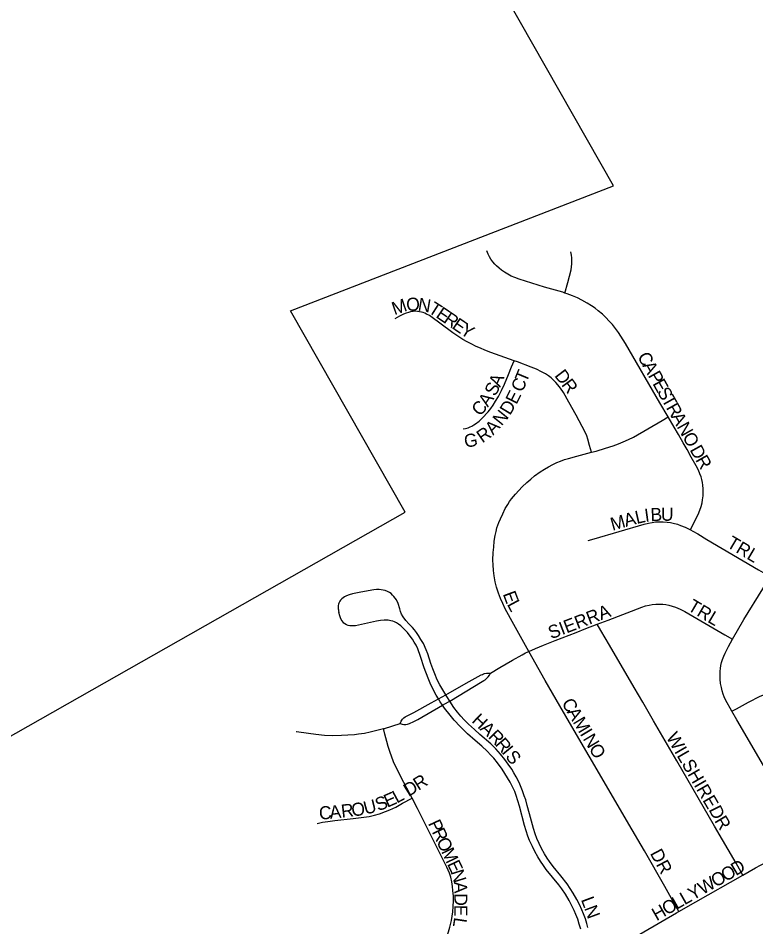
# Model space of a CAD drawing. Extents: x 1410790 to 1770854, y 448063 to 770588.
# Drawn here: x 1561071 to 1563893, y 624802 to 628279 of the extents above; entities that cross this region are included whole.
import ezdxf

# ---------------------------------------------------------------- set-up
doc = ezdxf.new("R2010")
doc.units = 0
for name, color, linetype in [('GM_X_City_Street', 7, 'Continuous'), ('GM_X_City_Street_Text', 7, 'Continuous'), ('GM_X_Corporation', 7, 'Continuous')]:
    doc.layers.add(name, color=color, linetype=linetype)

msp = doc.modelspace()

# ---------------------------------------------------------------- linework, layer by layer
at = {"layer": 'GM_X_City_Street'}
for points in [[(1563162.9, 627227.2), (1563154.2, 627230.1), (1563084.7, 627249.5), (1562987.6, 627279.9), (1562971.6, 627286.3), (1562957.4, 627292.5), (1562943.9, 627299.9), (1562931.7, 627307.1), (1562920.6, 627314.7), (1562910.6, 627322.7), (1562900.8, 627331.6), (1562894, 627338.4), (1562886.6, 627347.4), (1562879.8, 627356.5), (1562873.7, 627366.4), (1562868.6, 627376.5), (1562863.4, 627388.6)], [(1563162.9, 627227.2), (1563173.6, 627268.1), (1563186.1, 627316), (1563188.4, 627328.2), (1563189.2, 627338.8), (1563189.5, 627351.2), (1563188.9, 627361.9), (1563187.8, 627372.8), (1563185.7, 627384.8)], [(1563557.8, 626753.6), (1563526.3, 626807.4), (1563394.4, 627034.3), (1563368.2, 627075.9), (1563356.6, 627092.2), (1563344.3, 627107.2), (1563332.6, 627120.2), (1563319.6, 627133.5), (1563305.9, 627146.2), (1563290.3, 627159.7), (1563277.9, 627169.2), (1563263.8, 627179), (1563247.8, 627189.1), (1563226.9, 627200.4), (1563211.3, 627208.4), (1563191.4, 627217.2), (1563171.8, 627224.2), (1563162.9, 627227.2)], [(1562968.1, 626968.4), (1562879.1, 626999.9), (1562856.2, 627008.6), (1562840.1, 627015.9), (1562823.6, 627023.2), (1562804, 627032.5), (1562788.2, 627041.2), (1562772.4, 627049.8), (1562752.7, 627062.1), (1562733.9, 627074.7), (1562684, 627111.9), (1562655.5, 627133.9), (1562644.5, 627140.8), (1562633.8, 627146.9), (1562627.4, 627149.8), (1562620.7, 627152.4), (1562614.5, 627154.1), (1562606.8, 627156), (1562598.4, 627156.9), (1562590.8, 627157.5), (1562581.7, 627156.7), (1562572.6, 627155.2), (1562564.6, 627153), (1562555.3, 627149.9), (1562545.6, 627146.1), (1562538.2, 627142.9), (1562529.7, 627138.4), (1562511.7, 627129)], [(1562773, 626708.2), (1562782.3, 626709.4), (1562792.5, 626711.9), (1562800.2, 626714.8), (1562807.1, 626718.1), (1562814.9, 626722.5), (1562821.1, 626726.5), (1562834.4, 626737.4), (1562846.3, 626748.2), (1562868.7, 626772.6), (1562878.8, 626786), (1562887.9, 626798.6), (1562897.2, 626813.1), (1562908.2, 626831.6), (1562920, 626854.5), (1562931.4, 626878.8), (1562947.3, 626916), (1562958.9, 626945.2), (1562968.1, 626968.4)], [(1563264.6, 626618.2), (1563257.3, 626644.2), (1563250.6, 626667.9), (1563246.5, 626681.2), (1563240.7, 626694.8), (1563206.1, 626759.6), (1563178.2, 626809.3), (1563156.7, 626846.9), (1563145.2, 626863.5), (1563135.8, 626876), (1563127.9, 626884.9), (1563117.8, 626894.9), (1563109.6, 626902.3), (1563100.1, 626909.9), (1563087.8, 626917.8), (1563072.9, 626926), (1563053.6, 626935.5), (1563033, 626943.7), (1562981.2, 626963.8), (1562968.1, 626968.4)], [(1563264.6, 626618.2), (1563281.7, 626622.7), (1563318, 626633.8), (1563347.1, 626643.1), (1563367.1, 626650.3), (1563385.3, 626657.7), (1563406.4, 626666.9), (1563425, 626676.1), (1563534.1, 626739.8), (1563557.8, 626753.6)], [(1563643.1, 626321.3), (1563657.6, 626350.3), (1563672.3, 626379.7), (1563678.8, 626396), (1563683.6, 626410.4), (1563687.4, 626424.3), (1563689.3, 626436), (1563691, 626451.3), (1563691.4, 626465.4), (1563691.3, 626478.7), (1563690.4, 626491.7), (1563688.9, 626502.7), (1563686.3, 626514.2), (1563683.6, 626524.3), (1563679.2, 626536.1), (1563673.3, 626549.8), (1563665.2, 626565.7), (1563646.3, 626599.1), (1563629.9, 626628), (1563615, 626654.2), (1563597.2, 626685.4), (1563580.7, 626714.5), (1563557.8, 626753.6)], [(1563024.4, 625856.2), (1562966.9, 625958.9), (1562933.9, 626019.4), (1562924.6, 626039.7), (1562916.7, 626058.4), (1562908.9, 626078.6), (1562901.2, 626101.6), (1562895.9, 626122.3), (1562891.7, 626145.6), (1562889.4, 626166), (1562887.9, 626186.7), (1562887.6, 626205.5), (1562888.5, 626234.5), (1562890.3, 626254.4), (1562892.7, 626277.9), (1562896.2, 626300), (1562899.4, 626314.2), (1562902.9, 626328.7), (1562909.6, 626348.7), (1562916, 626363.7), (1562924.6, 626382.8), (1562934.5, 626402.9), (1562943.8, 626418), (1562951, 626429), (1562958.7, 626439.6), (1562973.4, 626458.1), (1562986.4, 626472.3), (1562999.5, 626485.8), (1563016.6, 626502.3), (1563031.7, 626515.4), (1563046.9, 626527.5), (1563068.4, 626542.9), (1563084.5, 626553.7), (1563099.3, 626562.6), (1563115.9, 626571.5), (1563131.5, 626578.6), (1563146, 626584.4), (1563160.5, 626589.8), (1563176.2, 626594.8), (1563208.7, 626603.7), (1563264.6, 626618.2)], [(1563251.8, 626280.8), (1563274.4, 626287), (1563466.3, 626343.4), (1563482.1, 626347), (1563496.5, 626349.8), (1563509, 626351.4), (1563521.2, 626352), (1563538.1, 626351.7), (1563553.9, 626350.7), (1563566.2, 626348.9), (1563576.5, 626346.8), (1563592.8, 626342.3), (1563604.7, 626338.2), (1563622.2, 626331.4), (1563633.2, 626326.4), (1563643.1, 626321.3)], [(1563643.1, 626321.3), (1563651.6, 626316.7), (1563670.9, 626305.8), (1563706.1, 626284.5), (1563903.8, 626167.9), (1563947.5, 626142.1)], [(1563804.1, 625902.8), (1563847.1, 625977.5), (1563919.2, 626095), (1563947.5, 626142.1)], [(1562706.7, 625690), (1562684.4, 625728.4), (1562674.6, 625747.3), (1562664.6, 625769.8), (1562657.3, 625788.9), (1562649.4, 625809.6), (1562637.8, 625847.3), (1562632.2, 625861.8), (1562621.6, 625885.8), (1562612.1, 625902), (1562603, 625916.2), (1562595, 625928.1), (1562587, 625938.5), (1562579.6, 625947.3), (1562565.4, 625961.5), (1562554.7, 625974.2), (1562544.4, 625988.7), (1562537.9, 625999.1), (1562533.9, 626009.1), (1562530.9, 626019.1), (1562524.4, 626038.8), (1562517.9, 626053.1), (1562513.4, 626060.3), (1562508.7, 626066.7), (1562503.7, 626071.7), (1562497.6, 626077.2), (1562491.3, 626081.6), (1562483.5, 626085.5), (1562475.1, 626088.7), (1562468, 626090.7), (1562459.3, 626092.1), (1562451.9, 626092.6), (1562442.2, 626092.5), (1562432.2, 626091.5), (1562382.1, 626083), (1562349.7, 626075.7), (1562337.5, 626072.7), (1562326.6, 626069), (1562319.8, 626065.4), (1562313.8, 626061.1), (1562309, 626057), (1562304.8, 626052.3), (1562301.7, 626048.5), (1562299.8, 626045.1), (1562298.1, 626041.1), (1562296.9, 626036.9), (1562295.8, 626031.1), (1562295.4, 626025.2), (1562295.6, 626019.2), (1562296, 626015.3), (1562296.6, 626011), (1562297.9, 626005)], [(1563286.1, 625959.9), (1563327.9, 625975.9), (1563456.6, 626025.4), (1563471.3, 626030), (1563485.1, 626033), (1563496.9, 626035.2), (1563511.1, 626036.2), (1563523.9, 626036.7), (1563537.4, 626036.2), (1563548.2, 626035.2), (1563560.1, 626032.9), (1563572.8, 626029.5), (1563585.2, 626025.2), (1563603.4, 626017.6), (1563621, 626008.9), (1563697.7, 625964.5), (1563774.7, 625919.9), (1563804.1, 625902.8)], [(1562678.9, 625674.4), (1562670.7, 625688), (1562655.3, 625717.3), (1562647.4, 625734.5), (1562639.5, 625753.2), (1562624.7, 625792.7), (1562610.1, 625836.8), (1562599.5, 625866.3), (1562593.3, 625879.5), (1562586.6, 625891.3), (1562579.2, 625902.8), (1562570.7, 625914.9), (1562560.6, 625927.8), (1562543.9, 625945.5), (1562535, 625953.5), (1562526.2, 625960.1), (1562518.9, 625964.7), (1562511.1, 625968.7), (1562504, 625971.4), (1562496.5, 625973.5), (1562491.6, 625974.4), (1562486, 625975.2), (1562479.9, 625975.5), (1562471.7, 625975.4), (1562456.9, 625974), (1562442.4, 625971.4), (1562362.2, 625954.3), (1562354.4, 625953.4), (1562345.9, 625953.2), (1562339.6, 625954), (1562333.1, 625955.5), (1562327.4, 625957.9), (1562321.3, 625961.2), (1562317.1, 625964.6), (1562314, 625967.7), (1562310.6, 625972.4), (1562306.8, 625978.6), (1562304.1, 625984.8), (1562301.5, 625992), (1562297.9, 626005)], [(1563024.4, 625856.2), (1563050.1, 625867.3), (1563081, 625879.8), (1563126, 625897.9), (1563205.5, 625928.6), (1563242.9, 625943.1), (1563286.1, 625959.9)], [(1563843.4, 625000.2), (1563817.4, 625045), (1563734.9, 625186.9), (1563591, 625437.4), (1563501.2, 625590.2), (1563460.2, 625661.2), (1563427, 625717.8), (1563333.4, 625879.8), (1563300, 625936.3), (1563286.1, 625959.9)], [(1563801.6, 625627), (1563776.7, 625671.2), (1563772.1, 625682), (1563767.9, 625692.4), (1563764.1, 625705.3), (1563761.4, 625717.8), (1563758.4, 625733.7), (1563757, 625750.3), (1563756.1, 625764.7), (1563756.5, 625779.8), (1563757.3, 625791.1), (1563759.2, 625802.6), (1563761.7, 625812.9), (1563765.2, 625824.7), (1563770.1, 625837.8), (1563775.1, 625848.9), (1563788.2, 625875.3), (1563804.1, 625902.8)], [(1562878, 625773), (1562913.9, 625794.5), (1562962.2, 625822.4), (1562999.5, 625843.2), (1563012.5, 625850.5), (1563024.4, 625856.2)], [(1563598.4, 624860), (1563577, 624898.6), (1563545.1, 624955.9), (1563467.5, 625092.9), (1563407.1, 625194.4), (1563321.3, 625341.8), (1563188.9, 625568.3), (1563142.8, 625647.7), (1563087, 625744.2), (1563024.4, 625856.2)], [(1562706.7, 625690), (1562716.4, 625695.4), (1562784.7, 625734), (1562842.7, 625766.2), (1562847, 625768.2), (1562851.2, 625769.8), (1562855.7, 625771), (1562863.1, 625772.2), (1562870.7, 625773), (1562878, 625773)], [(1562722.1, 625665.5), (1562846.7, 625740.4), (1562852.3, 625744), (1562857.6, 625747.7), (1562864.2, 625753.7), (1562869.1, 625759), (1562873.6, 625765.4), (1562878, 625773)], [(1563801.6, 625627), (1563819, 625636.4), (1563864.5, 625661.1), (1563910, 625684.4), (1563932.2, 625693.8), (1563957.2, 625704.1), (1563985.1, 625714.3), (1564005.6, 625721.7), (1564036.3, 625731.6), (1564073.6, 625742.4), (1564097.7, 625748.8)], [(1562533, 625579.8), (1562536.9, 625589.1), (1562541.3, 625596.3), (1562546.2, 625601.4), (1562551.6, 625605.7), (1562567, 625613.8), (1562584.6, 625622.5), (1562650.6, 625658.7), (1562678.9, 625674.4)], [(1562678.9, 625674.4), (1562706.7, 625690)], [(1562694.9, 625649.8), (1562685.8, 625663.1), (1562678.9, 625674.4)], [(1562694.9, 625649.8), (1562717, 625662.4), (1562722.1, 625665.5)], [(1562722.1, 625665.5), (1562710.8, 625682.9), (1562706.7, 625690)], [(1563250.5, 624799.9), (1563246.6, 624814.9), (1563240.9, 624832.6), (1563234, 624851.5), (1563227.7, 624867.1), (1563218.1, 624887.5), (1563208.1, 624906.1), (1563194.3, 624930.5), (1563183, 624948.7), (1563171.1, 624966.3), (1563146.8, 624997.3), (1563117.8, 625032.9), (1563104.2, 625051.4), (1563095.1, 625065.1), (1563085.1, 625081.6), (1563073.6, 625102), (1563064.5, 625120.9), (1563055.5, 625140.6), (1563048.9, 625158.2), (1563042.5, 625177.7), (1563027.3, 625234.8), (1563018.9, 625266.4), (1563012.6, 625287.7), (1563007.4, 625303.9), (1563000.6, 625322.5), (1562995.2, 625335.5), (1562990.2, 625348.2), (1562983.7, 625361.5), (1562976.6, 625375.5), (1562967.7, 625391.4), (1562959.1, 625405.3), (1562946.1, 625424.3), (1562932.8, 625442), (1562916.6, 625462.7), (1562897.9, 625483.1), (1562879.3, 625501.8), (1562837.6, 625538), (1562816.3, 625556.8), (1562793.4, 625577.3), (1562776.9, 625593.8), (1562764.1, 625608.3), (1562751.2, 625623.9), (1562737.6, 625641.7), (1562722.1, 625665.5)], [(1562533, 625579.8), (1562540.3, 625577.5), (1562546.6, 625576.5), (1562553.6, 625576.7), (1562560.9, 625578.1), (1562567.9, 625580.2), (1562584.8, 625587.8), (1562599.8, 625595.6), (1562694.9, 625649.8)], [(1563223.3, 624792.8), (1563217.7, 624812.7), (1563211.6, 624831.2), (1563204.4, 624849.7), (1563197.9, 624864.5), (1563189.3, 624882.4), (1563179.3, 624902.1), (1563164.4, 624927), (1563151.4, 624946.9), (1563139.1, 624963.1), (1563091.6, 625021.7), (1563080.5, 625036.5), (1563069.1, 625053.8), (1563059.4, 625070.1), (1563047.9, 625090.8), (1563038.1, 625109.2), (1563027.8, 625132.1), (1563021.3, 625148.7), (1563013.9, 625168.8), (1563007.9, 625190), (1562988.9, 625263.9), (1562982.7, 625284.6), (1562976.1, 625304.6), (1562970.5, 625319.4), (1562962.1, 625337.8), (1562952.7, 625355.8), (1562943.5, 625372.4), (1562923, 625405.4), (1562904.8, 625429.9), (1562890.2, 625447.1), (1562879.9, 625458.9), (1562865.8, 625473.7), (1562845.1, 625493.8), (1562819.8, 625515.6), (1562790, 625541.1), (1562761.6, 625568.5), (1562739.4, 625592.6), (1562723.4, 625612), (1562702.6, 625638.7), (1562694.9, 625649.8)], [(1564038.8, 625085.2), (1564034.8, 625109.3), (1564026.1, 625161.8), (1564016.8, 625210.1), (1564012, 625228.9), (1564005.8, 625247.8), (1563998.5, 625269.7), (1563989.5, 625293.1), (1563981.9, 625310.8), (1563969.4, 625335.6), (1563959.1, 625355.9), (1563940.5, 625389.1), (1563820.1, 625594), (1563801.6, 625627)], [(1562134.4, 625549.8), (1562135.6, 625549.6), (1562181.2, 625542.6), (1562210.1, 625538.7), (1562242.7, 625535.9), (1562275.4, 625534.7), (1562308.1, 625535.1), (1562332.8, 625536.4), (1562357.3, 625538.6), (1562372.5, 625540), (1562396.2, 625543.7), (1562418.2, 625547.9), (1562468.6, 625560.5)], [(1562468.6, 625560.5), (1562472.1, 625561.4), (1562533, 625579.8)], [(1562578, 625293.8), (1562535.8, 625374), (1562507.6, 625433.2), (1562492.4, 625473), (1562486.7, 625492.5), (1562481.7, 625510.9), (1562474.3, 625538.9), (1562468.6, 625560.5)], [(1562215.1, 625197.3), (1562235.2, 625201.9), (1562255.5, 625205.1), (1562282.9, 625208.4), (1562352.4, 625216.7), (1562394.1, 625221.6), (1562414.2, 625224.7), (1562434.1, 625229.2), (1562453.6, 625234.9), (1562453.8, 625235), (1562477, 625243.1), (1562493.1, 625249.7), (1562515.6, 625260.5), (1562542, 625274.6), (1562578, 625293.8)], [(1562699.9, 624723.6), (1562710.8, 624760.7), (1562722.2, 624800.1), (1562728.4, 624826.8), (1562733.5, 624859.2), (1562735.1, 624880), (1562736, 624901.7), (1562735.9, 624919.4), (1562734.5, 624941), (1562732.7, 624956.9), (1562729.7, 624974.6), (1562725.8, 624992.6), (1562721.3, 625007.3), (1562710.8, 625030.3), (1562668.9, 625114.3), (1562598.5, 625255), (1562578, 625293.8)], [(1563843.4, 625000.2), (1563891.8, 625027.8), (1563949.7, 625058.7), (1563967, 625066.8), (1563982.8, 625073), (1563995.1, 625076.9), (1564007.9, 625080.3), (1564022.7, 625083.1), (1564038.8, 625085.2)], [(1563598.4, 624860), (1563663.7, 624898), (1563843.4, 625000.2)], [(1563440.6, 624768.6), (1563465.2, 624782.5), (1563590, 624855.1), (1563598.4, 624860)]]:
    msp.add_lwpolyline(points, dxfattribs=at)
at = {"layer": 'GM_X_Corporation'}
msp.add_lwpolyline([(1560438.4, 625189.6), (1562551.7, 626389), (1562112.4, 627159.6), (1563348.5, 627637.2), (1562731.2, 628723.7)], dxfattribs=at)

# ---------------------------------------------------------------- texts
at = {"layer": 'GM_X_City_Street_Text'}
for s, rotation, p in [('M', 18.8784, (1562510.4, 627142.3)), ('O', 2.2522, (1562556.6, 627158.6)), ('N', 350.5808, (1562597.9, 627160.5)), ('T', 327.5225, (1562636.3, 627155.2)), ('E', 325.825, (1562665.7, 627136.5)), ('R', 325.6566, (1562694.8, 627116.8)), ('E', 325.6483, (1562727.5, 627094.5)), ('Y', 327.6816, (1562758.2, 627073.5)), ('C', 299.3141, (1563438.4, 626984.7)), ('A', 299.3388, (1563457.7, 626950.1)), ('T', 67.4438, (1563015.7, 626881.8)), ('D', 307.2808, (1563120.7, 626911)), ('P', 299.3146, (1563479.3, 626911.8)), ('S', 61.8559, (1562896, 626829.5)), ('A', 66.5361, (1562914.6, 626864.5)), ('C', 66.7812, (1562999.9, 626844.9)), ('R', 306.3988, (1563147.3, 626876.2)), ('E', 299.3146, (1563496.5, 626881.1)), ('E', 63.3976, (1562977.4, 626798.4)), ('S', 299.3364, (1563513.8, 626850.3)), ('C', 48.7638, (1562838, 626753.1)), ('A', 55.716, (1562868.2, 626788.1)), ('D', 58.8825, (1562952.6, 626757)), ('T', 299.3146, (1563531, 626819.7)), ('N', 51.0242, (1562920.6, 626716.6)), ('R', 299.3141, (1563548.3, 626789)), ('A', 299.3233, (1563567.7, 626754.4)), ('R', 34.9413, (1562846.9, 626651.5)), ('A', 46.8478, (1562887.9, 626681.5)), ('N', 299.3233, (1563589.2, 626716.1)), ('G', 9.4408, (1562781.2, 626635.1)), ('O', 299.322, (1563610.8, 626677.7)), ('D', 299.3233, (1563638.8, 626627.8)), ('R', 299.6295, (1563660.5, 626589.2)), ('L', 13.0951, (1563437.4, 626343.3)), ('I', 7.8571, (1563470.5, 626351.1)), ('B', 2.619, (1563491.1, 626354)), ('U', 0, (1563530, 626355.8)), ('M', 15.7142, (1563344.8, 626317.3)), ('A', 15.7142, (1563395.6, 626331.6)), ('TRL', 329.4191, (1563778.2, 626257.7)), ('E', 290.345, (1562924.5, 626076.1)), ('L', 298.2862, (1562939.8, 626036.4)), ('TRL', 329.4191, (1563628.6, 626015.7)), ('SIERRA', 20.9539, (1563110.1, 625902)), ('C', 300.01, (1563148.6, 625659.1)), ('A', 300.9416, (1563168.8, 625624)), ('H', 316.453, (1562803.1, 625587.6)), ('M', 300.9628, (1563191.5, 625586.3)), ('A', 316.453, (1562835, 625557.3)), ('R', 314.0383, (1562866.4, 625527.4)), ('I', 300.9488, (1563218.6, 625541)), ('R', 309.9797, (1562893.3, 625499.6)), ('N', 300.9571, (1563230, 625522.1)), ('WILSHIRE', 300.0696, (1563548.3, 625528.3)), ('I', 309.3633, (1562918.7, 625469.4)), ('O', 300.9675, (1563252.6, 625484.4)), ('S', 309.3679, (1562932.6, 625452.4)), ('D', 31.7722, (1562564.6, 625298.6)), ('R', 32.0165, (1562602.2, 625321.9)), ('E', 23.6238, (1562483.2, 625257.4)), ('L', 28.2612, (1562519.5, 625273.4)), ('U', 14.2394, (1562399.3, 625230.9)), ('S', 21.2726, (1562448.4, 625243.7)), ('C', 4.4732, (1562223.9, 625211.8)), ('A', 5.7314, (1562264.6, 625215)), ('R', 6.7447, (1562309.3, 625219.4)), ('O', 7.1418, (1562349, 625224.1)), ('D', 297.1223, (1563711.5, 625250.5)), ('P', 295.2578, (1562637.8, 625197.8)), ('R', 300.8971, (1563733.2, 625208.2)), ('R', 295.2619, (1562652.8, 625166)), ('O', 295.2651, (1562669.7, 625130.2)), ('M', 295.2535, (1562688.5, 625090.4)), ('DR', 297.8967, (1563486.9, 625083.6)), ('E', 295.279, (1562711, 625042.6)), ('D', 31.1384, (1563816.8, 624995.9)), ('N', 287.1493, (1562725.4, 625012.5)), ('O', 29.6515, (1563739.1, 624951.7)), ('O', 29.6256, (1563777.3, 624973.4)), ('A', 272.6889, (1562737.8, 624973.8)), ('W', 29.6344, (1563689.4, 624923.4)), ('L', 29.6331, (1563620.5, 624884.2)), ('Y', 29.6364, (1563651.1, 624901.6)), ('D', 270.0874, (1562739.8, 624930.4)), ('L', 290.4825, (1563223.4, 624906.5)), ('O', 29.6515, (1563551.7, 624845)), ('L', 29.6331, (1563589.9, 624866.8)), ('E', 269.7268, (1562739.9, 624886.5)), ('N', 290.2465, (1563235.7, 624873.6)), ('H', 29.6256, (1563513.4, 624823.3)), ('L', 261.3868, (1562739.4, 624840))]:
    msp.add_text(s, height=50, rotation=rotation, dxfattribs=at).set_placement(p)

doc.saveas('drawing.dxf')
